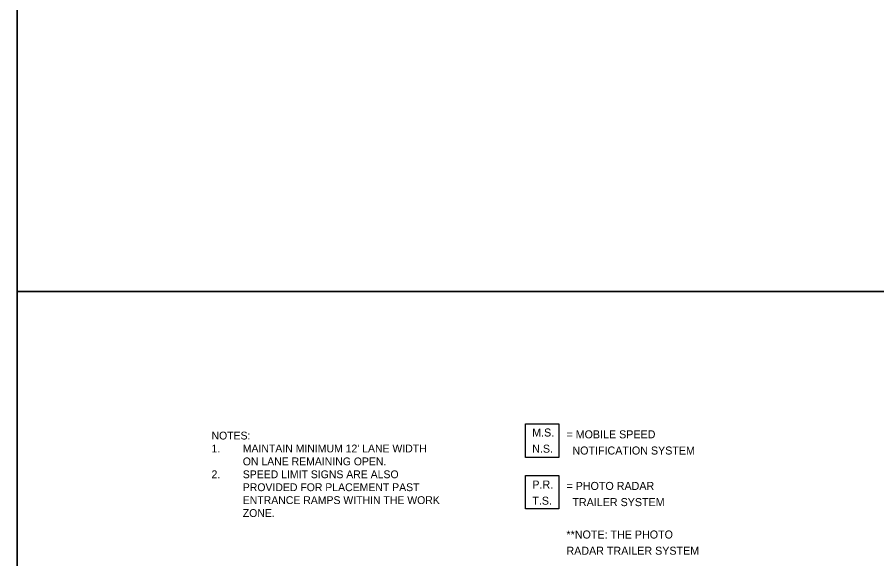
# Model space of a CAD drawing. Extents: x -100 to 745, y -1581 to -107.
# Drawn here: x 175.4 to 239.8, y -610.6 to -570 of the extents above; entities that cross this region are included whole.
import ezdxf

# ---------------------------------------------------------------- set-up
doc = ezdxf.new("R2010")
doc.units = 0
for name, color, linetype in [('Default', 7, 'Continuous'), ('R_Contour Annot', 7, 'Continuous'), ('R_Draft', 7, 'Continuous')]:
    doc.layers.add(name, color=color, linetype=linetype)

msp = doc.modelspace()

# ---------------------------------------------------------------- linework, layer by layer
at = {"layer": 'Default'}
for points in [[(213.497, -603.006), (213.497, -600.506), (215.997, -600.506), (215.997, -603.006)], [(213.497, -606.872), (213.497, -604.372), (215.997, -604.372), (215.997, -606.872)]]:
    msp.add_lwpolyline(points, close=True, dxfattribs=at)
at = {"layer": 'R_Contour Annot'}
for points in [[(175.406, -480.582), (345.406, -480.582), (345.406, -590.582), (175.406, -590.582)], [(175.406, -590.582), (345.406, -590.582), (345.406, -700.582), (175.406, -700.582)]]:
    msp.add_lwpolyline(points, close=True, dxfattribs=at)
at = {"layer": 'R_Draft'}
for points in [[(175.406, -480.582), (175.406, -590.582), (345.406, -590.582), (345.406, -480.582)], [(175.406, -590.582), (175.406, -700.582), (345.406, -700.582), (345.406, -590.582)]]:
    msp.add_lwpolyline(points, close=True, dxfattribs=at)

# ---------------------------------------------------------------- texts
at = {"layer": 'Default'}
for s, height, p in [('M.S.', 0.6, (213.995, -601.446)), ('NOTES:', 0.5862, (189.965, -601.668)), ('= MOBILE SPEED', 0.6, (216.562, -601.582)), ('1. ', 0.5862, (189.965, -602.635)), ("MAINTAIN MINIMUM 12' LANE WIDTH", 0.5862, (192.31, -602.635)), ('N.S.', 0.6, (213.995, -602.659)), ('  NOTIFICATION SYSTEM', 0.6, (216.562, -602.795)), ('ON LANE REMAINING OPEN.', 0.5862, (192.31, -603.603)), ('2. ', 0.5862, (189.965, -604.57)), ('SPEED LIMIT SIGNS ARE ALSO ', 0.5862, (192.31, -604.57)), ('P.R.', 0.6, (214.006, -605.342)), ('PROVIDED FOR PLACEMENT PAST ', 0.5862, (192.31, -605.537)), ('= PHOTO RADAR', 0.6, (216.562, -605.447)), ('ENTRANCE RAMPS WITHIN THE WORK ', 0.5862, (192.31, -606.504)), ('T.S.', 0.6, (214.006, -606.555)), ('  TRAILER SYSTEM', 0.6, (216.562, -606.66)), ('ZONE. ', 0.5862, (192.31, -607.472)), ('**NOTE: THE PHOTO', 0.6, (216.562, -609.086)), ('RADAR TRAILER SYSTEM', 0.6, (216.562, -610.299))]:
    msp.add_text(s, height=height, dxfattribs=at).set_placement(p)

doc.saveas('drawing.dxf')
